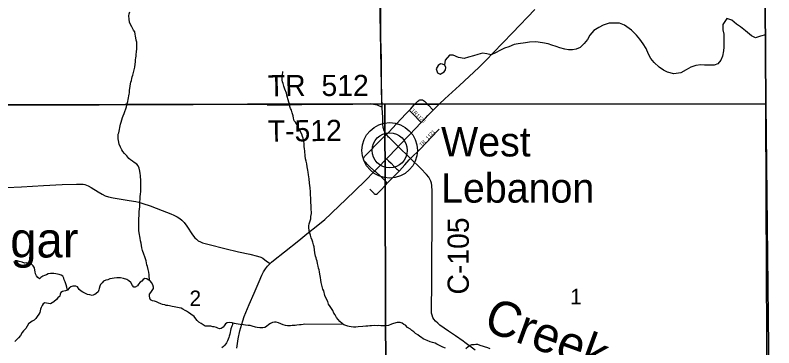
# Model space of a CAD drawing. Extents: x 1985906 to 2360102, y 891258 to 1222054.
# Drawn here: x 2193915 to 2204662, y 990663 to 995381 of the extents above; entities that cross this region are included whole.
import ezdxf

# ---------------------------------------------------------------- set-up
doc = ezdxf.new("R2010")
doc.units = 0
for name, color, linetype in [('GM_X_Adjacent_County', 7, 'Continuous'), ('GM_X_County', 7, 'Continuous'), ('GM_X_County_Road', 7, 'Continuous'), ('GM_X_County_Road_Text', 7, 'Continuous'), ('GM_X_Minor_Lake', 7, 'Continuous'), ('GM_X_Minor_River', 7, 'Continuous'), ('GM_X_Minor_River_Text', 7, 'Continuous'), ('GM_X_Section', 7, 'Continuous'), ('GM_X_Section_Text', 7, 'Continuous'), ('GM_X_State_Route', 7, 'Continuous'), ('GM_X_Township', 7, 'Continuous'), ('GM_X_Township_Road', 7, 'Continuous'), ('GM_X_Township_Road_Text', 7, 'Continuous'), ('GM_X_Township_Subdivision', 7, 'Continuous'), ('GM_X_Township_Subdivision_Text', 7, 'Continuous'), ('GM_X_Unincorporated', 7, 'Continuous'), ('GM_X_Unincorporated_Location', 7, 'Continuous'), ('GM_X_Unincorporated_Text', 7, 'Continuous')]:
    doc.layers.add(name, color=color, linetype=linetype)

msp = doc.modelspace()

# ---------------------------------------------------------------- linework, layer by layer
at = {"layer": 'GM_X_Adjacent_County'}
msp.add_lwpolyline([(2204662, 968294), (2204646, 972822), (2204646, 972877), (2204618, 980822), (2204600, 985576), (2204621, 987650), (2204548, 994125), (2204539, 995545), (2204528, 997304), (2204524, 998046), (2204498, 1002246)], dxfattribs=at)
at = {"layer": 'GM_X_County'}
msp.add_lwpolyline([(2204498, 1002246), (2204524, 998046), (2204528, 997304), (2204539, 995545), (2204548, 994125), (2204621, 987650), (2204600, 985576), (2204618, 980822), (2204646, 972877), (2204646, 972822), (2200105, 972809), (2193820, 972810), (2189238, 972772), (2182233, 972716), (2179259, 972671), (2177694, 972633), (2175875, 972588)], dxfattribs=at)
at = {"layer": 'GM_X_County_Road'}
for points in [[(2199112, 994123), (2199110, 994177), (2199107, 994291), (2199106, 994374), (2199104, 994521), (2199102, 994750), (2199097, 995060), (2199095, 995158), (2199094, 995240), (2199093, 995371), (2199093, 995469), (2199092, 995665), (2199092, 995689), (2199092, 995714), (2199089, 995910), (2199087, 996057), (2199082, 996335), (2199082, 996393), (2199082, 996467), (2199081, 996512), (2199080, 996577), (2199078, 996677), (2199077, 996730), (2199076, 996783)], [(2199114, 994079), (2199112, 994123)], [(2199174, 993690), (2199158, 993713), (2199143, 993742), (2199137, 993756), (2199132, 993771), (2199129, 993787), (2199126, 993803), (2199125, 993819), (2199123, 993868), (2199121, 993932), (2199115, 994062), (2199114, 994079)], [(2199342, 993516), (2199272, 993585), (2199216, 993640), (2199205, 993652), (2199194, 993664), (2199181, 993679), (2199174, 993690)], [(2199515, 993348), (2199476, 993387), (2199370, 993489), (2199342, 993516)], [(2200283, 990739), (2200261, 990755), (2200154, 990833), (2200055, 990899), (2199933, 990984), (2199900, 991013), (2199871, 991042), (2199848, 991069), (2199832, 991095), (2199821, 991124), (2199814, 991152), (2199811, 991208), (2199812, 991311), (2199819, 991475), (2199818, 991671), (2199819, 992064), (2199820, 992277), (2199821, 992638), (2199821, 992884), (2199817, 992965), (2199812, 992997), (2199803, 993028), (2199790, 993057), (2199773, 993084), (2199742, 993121), (2199663, 993204), (2199515, 993348)], [(2193792, 992935), (2194005, 992948), (2194317, 992966), (2194580, 992979), (2194783, 992985), (2194846, 992986), (2194880, 992982), (2194902, 992979), (2194924, 992971), (2194950, 992960), (2194993, 992937), (2195088, 992874), (2195145, 992840), (2195190, 992820), (2195238, 992805), (2195302, 992791), (2195529, 992754), (2195624, 992740), (2195668, 992729), (2195725, 992711), (2195829, 992675), (2195998, 992611), (2196119, 992562), (2196160, 992545), (2196209, 992520), (2196249, 992495), (2196274, 992475), (2196307, 992439), (2196347, 992388), (2196427, 992264), (2196458, 992225), (2196482, 992202), (2196509, 992182), (2196538, 992165), (2196569, 992153), (2196664, 992126), (2196887, 992072), (2197078, 992026), (2197237, 991989), (2197349, 991964), (2197395, 991949), (2197423, 991934), (2197476, 991894), (2197525, 991858)], [(2200431, 990630), (2200283, 990739)]]:
    msp.add_lwpolyline(points, dxfattribs=at)
at = {"layer": 'GM_X_Minor_Lake'}
for points in [[(2200002, 994673), (2199969, 994686), (2199941, 994690), (2199909, 994666), (2199877, 994619), (2199898, 994561), (2199936, 994546), (2199990, 994576), (2200011, 994606), (2200017, 994636)], [(2200017, 994636), (2200002, 994673)]]:
    msp.add_lwpolyline(points, dxfattribs=at)
at = {"layer": 'GM_X_Minor_River'}
for points in [[(2195636, 994909), (2195636, 994937), (2195637, 994973), (2195637, 994999), (2195631, 995027), (2195626, 995057), (2195620, 995085), (2195616, 995109), (2195608, 995143), (2195593, 995169), (2195565, 995217), (2195544, 995259), (2195536, 995283), (2195528, 995323), (2195527, 995371), (2195529, 995399), (2195539, 995427)], [(2204546, 995100), (2204473, 995083), (2204404, 995059), (2204347, 995086), (2204259, 995160), (2204191, 995215), (2204135, 995255), (2204066, 995309), (2203998, 995334), (2203939, 995248), (2203941, 995172), (2203954, 995112), (2203956, 995052), (2203955, 994980), (2203953, 994929), (2203949, 994877), (2203934, 994801), (2203910, 994743), (2203869, 994691), (2203817, 994670), (2203755, 994670), (2203681, 994671), (2203627, 994675), (2203555, 994668), (2203485, 994644), (2203422, 994603), (2203344, 994561), (2203244, 994550), (2203156, 994572), (2203098, 994601), (2203038, 994645), (2202969, 994708), (2202921, 994764), (2202889, 994826), (2202852, 994906), (2202812, 994976), (2202763, 995039), (2202719, 995095), (2202645, 995169), (2202548, 995238), (2202478, 995266), (2202382, 995269), (2202328, 995265), (2202243, 995240), (2202183, 995206), (2202111, 995165), (2202054, 995097), (2202022, 995034), (2201977, 994980), (2201921, 994922), (2201861, 994899), (2201809, 994889), (2201754, 994888), (2201700, 994898), (2201630, 994918), (2201579, 994935), (2201519, 994957), (2201465, 994973), (2201385, 994990), (2201289, 995001), (2201203, 994999), (2201144, 994990), (2201040, 994976), (2200986, 994963), (2200906, 994933), (2200848, 994914), (2200789, 994886), (2200717, 994845), (2200659, 994819), (2200595, 994834), (2200537, 994842), (2200471, 994824), (2200408, 994805), (2200336, 994787), (2200274, 994768), (2200194, 994780), (2200120, 994815), (2200066, 994815), (2200006, 994740), (2199998, 994675)], [(2195816, 991617), (2195815, 991696), (2195808, 991734), (2195798, 991772), (2195789, 991818), (2195781, 991841), (2195775, 991867), (2195769, 991897), (2195760, 991927), (2195750, 991951), (2195736, 991989), (2195719, 992045), (2195711, 992083), (2195698, 992147), (2195690, 992181), (2195683, 992219), (2195671, 992295), (2195668, 992329), (2195666, 992361), (2195665, 992417), (2195667, 992447), (2195667, 992472), (2195668, 992500), (2195670, 992534), (2195670, 992560), (2195673, 992596), (2195677, 992630), (2195679, 992662), (2195680, 992694), (2195680, 992718), (2195682, 992740), (2195684, 992764), (2195684, 992786), (2195685, 992808), (2195689, 992842), (2195693, 992880), (2195694, 992922), (2195696, 992959), (2195695, 992991), (2195693, 993021), (2195693, 993043), (2195688, 993087), (2195688, 993109), (2195684, 993137), (2195680, 993167), (2195671, 993209), (2195659, 993243), (2195639, 993267), (2195600, 993290), (2195576, 993308), (2195548, 993330), (2195526, 993350), (2195495, 993385), (2195465, 993417), (2195441, 993449), (2195424, 993471), (2195406, 993509), (2195390, 993553), (2195377, 993605), (2195373, 993629), (2195373, 993659), (2195376, 993691), (2195382, 993713), (2195392, 993759), (2195397, 993787), (2195403, 993813), (2195409, 993837), (2195416, 993864), (2195424, 993894), (2195436, 993928), (2195446, 993954), (2195459, 993984), (2195467, 994014), (2195481, 994050), (2195490, 994081), (2195496, 994103), (2195502, 994129), (2195510, 994157), (2195515, 994183), (2195519, 994207), (2195525, 994235), (2195528, 994259), (2195532, 994281), (2195536, 994315), (2195538, 994339), (2195543, 994374), (2195549, 994406), (2195555, 994428), (2195561, 994454), (2195568, 994480), (2195574, 994504), (2195582, 994528), (2195609, 994641), (2195614, 994687), (2195618, 994717), (2195620, 994747), (2195625, 994777), (2195627, 994801), (2195631, 994827), (2195634, 994857), (2195636, 994909)], [(2198286, 991469), (2198274, 991493), (2198261, 991551), (2198251, 991587), (2198246, 991621), (2198240, 991659), (2198232, 991707), (2198225, 991741), (2198219, 991767), (2198213, 991791), (2198208, 991823), (2198198, 991857), (2198192, 991893), (2198183, 991915), (2198179, 991941), (2198171, 991963), (2198165, 991987), (2198160, 992009), (2198156, 992053), (2198150, 992097), (2198139, 992125), (2198131, 992159), (2198121, 992189), (2198108, 992223), (2198098, 992259), (2198085, 992303), (2198079, 992329), (2198073, 992367), (2198075, 992391), (2198078, 992419), (2198092, 992465), (2198101, 992493), (2198105, 992526), (2198111, 992570), (2198110, 992642), (2198106, 992682), (2198103, 992724), (2198102, 992794), (2198100, 992824), (2198098, 992876), (2198093, 992932), (2198086, 992998), (2198078, 993058), (2198071, 993116), (2198067, 993152), (2198060, 993180), (2198052, 993228), (2198048, 993270), (2198037, 993308), (2198027, 993344), (2198022, 993386), (2198016, 993450), (2198013, 993488), (2198011, 993512), (2198009, 993562), (2198002, 993590), (2198000, 993614), (2197994, 993636), (2197984, 993662), (2197975, 993694), (2197959, 993724), (2197949, 993752), (2197930, 993780), (2197916, 993814), (2197887, 993862), (2197869, 993884), (2197857, 993918), (2197851, 993954), (2197838, 993996), (2197828, 994034), (2197817, 994055), (2197805, 994087), (2197799, 994123), (2197791, 994147), (2197780, 994181), (2197768, 994229), (2197757, 994273), (2197737, 994329), (2197722, 994375), (2197712, 994411), (2197704, 994435), (2197699, 994459), (2197697, 994495), (2197703, 994527), (2197708, 994581)], [(2194655, 991482), (2194648, 991521), (2194638, 991555), (2194621, 991601), (2194611, 991627), (2194605, 991649), (2194590, 991677), (2194566, 991694), (2194536, 991704), (2194512, 991708), (2194490, 991714), (2194464, 991717), (2194442, 991717), (2194416, 991715), (2194382, 991713), (2194358, 991700), (2194330, 991690), (2194308, 991680), (2194280, 991660), (2194259, 991643), (2194236, 991661), (2194216, 991683), (2194204, 991713), (2194198, 991741), (2194195, 991765), (2194189, 991795), (2194171, 991825), (2194144, 991847), (2194118, 991861), (2194094, 991864), (2194072, 991866), (2194048, 991862), (2194012, 991876), (2193972, 991889), (2193942, 991897), (2193912, 991895)], [(2195616, 991523), (2195594, 991525), (2195578, 991547), (2195552, 991589), (2195527, 991613), (2195497, 991633), (2195451, 991646), (2195409, 991654), (2195383, 991656), (2195357, 991655), (2195317, 991651), (2195289, 991647), (2195257, 991640), (2195227, 991628), (2195201, 991622), (2195167, 991606), (2195146, 991583), (2195122, 991563), (2195112, 991535), (2195104, 991505), (2195099, 991483), (2195089, 991455), (2195063, 991434), (2195041, 991418), (2195007, 991406), (2194971, 991412), (2194939, 991421), (2194903, 991437), (2194875, 991453), (2194849, 991468), (2194822, 991488), (2194798, 991526), (2194776, 991538), (2194730, 991536), (2194704, 991527), (2194680, 991507), (2194654, 991481), (2194628, 991473), (2194605, 991468), (2194583, 991460), (2194561, 991448), (2194553, 991424), (2194545, 991396), (2194521, 991373), (2194502, 991347), (2194464, 991317), (2194438, 991299), (2194416, 991286), (2194386, 991290), (2194358, 991298), (2194334, 991302), (2194310, 991287), (2194296, 991263), (2194283, 991237), (2194273, 991209), (2194263, 991165), (2194248, 991139), (2194228, 991106), (2194208, 991078), (2194185, 991054), (2194157, 991042), (2194135, 991027), (2194103, 991003), (2194064, 990939), (2194034, 990904), (2194016, 990878), (2193991, 990838), (2193963, 990803), (2193937, 990779), (2193912, 990753)], [(2198566, 990992), (2198019, 990998), (2197993, 990994), (2197965, 990990), (2197941, 990988), (2197907, 990985), (2197883, 990981), (2197841, 990979), (2197817, 990976), (2197793, 990976), (2197771, 990976), (2197745, 990978), (2197713, 990989), (2197678, 991001), (2197644, 991015), (2197610, 991025), (2197588, 991026), (2197562, 991022), (2197530, 991010), (2197507, 990994), (2197477, 990967), (2197453, 990951), (2197425, 990945), (2197381, 990946), (2197343, 990952), (2197317, 990958), (2197271, 990971), (2197243, 990979), (2197217, 990981), (2197178, 990985), (2197148, 990988), (2197104, 990992), (2197074, 990998), (2197046, 991003), (2197024, 991007), (2196988, 991017), (2196952, 991021), (2196920, 991016), (2196896, 991004), (2196876, 990976), (2196861, 990954), (2196833, 990937), (2196809, 990931), (2196787, 990941), (2196765, 990949), (2196735, 990959), (2196713, 990962), (2196686, 990968), (2196632, 990968), (2196606, 990971), (2196580, 990989), (2196550, 991009), (2196518, 991029), (2196494, 991051), (2196475, 991076), (2196451, 991106), (2196403, 991142), (2196368, 991166), (2196344, 991181), (2196322, 991193), (2196290, 991209), (2196266, 991223), (2196240, 991229), (2196167, 991246), (2196139, 991250), (2196103, 991257), (2196077, 991261), (2196055, 991265), (2196033, 991271), (2196003, 991279), (2195979, 991288), (2195947, 991302), (2195915, 991314), (2195889, 991324), (2195860, 991331), (2195834, 991345), (2195820, 991369), (2195818, 991399), (2195819, 991425), (2195835, 991449), (2195855, 991478), (2195873, 991502), (2195874, 991524), (2195864, 991554), (2195848, 991588), (2195826, 991612), (2195801, 991625), (2195779, 991641), (2195751, 991645), (2195729, 991631), (2195708, 991610), (2195684, 991594), (2195662, 991566), (2195646, 991542), (2195616, 991523)], [(2200009, 990658), (2199971, 990673), (2199928, 990697), (2199886, 990715), (2199864, 990728), (2199828, 990740), (2199794, 990750), (2199750, 990768), (2199728, 990775), (2199693, 990791), (2199669, 990811), (2199647, 990825), (2199619, 990848), (2199587, 990866), (2199564, 990888), (2199536, 990910), (2199514, 990926), (2199472, 990953), (2199443, 990983), (2199421, 990993), (2199395, 991011), (2199369, 991020), (2199327, 991020), (2199275, 991006), (2199247, 990997), (2199203, 990981), (2199171, 990977), (2199143, 990974), (2199093, 990976), (2199067, 990978), (2199041, 990977), (2199003, 990979), (2198963, 990977), (2198939, 990975), (2198911, 990972), (2198881, 990970), (2198839, 990964), (2198775, 990959), (2198739, 990955), (2198707, 990956), (2198673, 990960), (2198647, 990966), (2198625, 990970), (2198597, 990979), (2198571, 990989), (2198545, 991007), (2198514, 991037), (2198490, 991063), (2198468, 991094), (2198447, 991132), (2198431, 991156), (2198415, 991190), (2198378, 991250), (2198354, 991284), (2198342, 991318), (2198317, 991374), (2198301, 991403), (2198286, 991469)], [(2196999, 991014), (2196994, 991013), (2196992, 990991), (2196983, 990969), (2196969, 990933), (2196963, 990907), (2196959, 990878), (2196956, 990856), (2196948, 990830), (2196942, 990808), (2196923, 990760), (2196909, 990734), (2196887, 990702), (2196865, 990681), (2196844, 990661)], [(2200645, 990649), (2200611, 990663), (2200503, 990698), (2200469, 990708), (2200439, 990710), (2200415, 990707), (2200381, 990703), (2200359, 990695), (2200333, 990679), (2200301, 990650)]]:
    msp.add_lwpolyline(points, dxfattribs=at)
at = {"layer": 'GM_X_Section'}
for points in [[(2193684, 999405), (2199007, 999427), (2199105, 994124), (2193774, 994102), (2193744, 994102)], [(2199105, 994124), (2199153, 994125), (2199171, 988738), (2193764, 988725), (2193774, 994102)], [(2199153, 994125), (2204542, 994119), (2204550, 992755), (2204570, 988858), (2199171, 988738)]]:
    msp.add_lwpolyline(points, close=True, dxfattribs=at)
at = {"layer": 'GM_X_State_Route'}
for points in [[(2198407, 992583), (2198598, 992766), (2198869, 993026), (2199005, 993169), (2199051, 993214), (2199175, 993343), (2199334, 993508), (2199342, 993516), (2199505, 993686), (2199663, 993852), (2199668, 993857), (2199729, 993922), (2199761, 993957), (2199794, 993992), (2199835, 994033), (2199851, 994049), (2199919, 994118), (2199926, 994125), (2200002, 994196), (2200207, 994383), (2200483, 994639), (2200587, 994741), (2200688, 994847), (2200824, 994990), (2200961, 995131), (2201277, 995460)], [(2197056, 990659), (2197075, 990790), (2197099, 990902), (2197124, 990997), (2197139, 991045), (2197161, 991108), (2197228, 991275), (2197301, 991440), (2197373, 991605), (2197411, 991691), (2197434, 991739), (2197460, 991782), (2197475, 991802), (2197491, 991821), (2197508, 991841), (2197525, 991858), (2197546, 991876), (2197575, 991899), (2197729, 992022), (2197932, 992186), (2198048, 992279), (2198201, 992402), (2198301, 992485), (2198385, 992562), (2198407, 992583)]]:
    msp.add_lwpolyline(points, dxfattribs=at)
at = {"layer": 'GM_X_Township'}
for points in [[(2204498, 1002246), (2204524, 998046), (2204528, 997304), (2204539, 995545), (2204548, 994125), (2199918, 994119), (2199842, 994119), (2199558, 994117), (2199107, 994124), (2199010, 994117), (2198946, 994122), (2193734, 994108), (2191581, 994099), (2188413, 994087), (2188287, 994087), (2183118, 994054), (2181737, 994049), (2177800, 994032), (2174814, 994019)], [(2193734, 994108), (2198946, 994122), (2199010, 994117), (2199107, 994124), (2199558, 994117), (2199842, 994119), (2199918, 994119), (2204548, 994125), (2204621, 987650), (2204600, 985576), (2204618, 980822), (2204646, 972877), (2204646, 972822), (2200105, 972809), (2193820, 972810)]]:
    msp.add_lwpolyline(points, dxfattribs=at)
at = {"layer": 'GM_X_Township_Road'}
for points in [[(2199583, 994123), (2199601, 994142), (2199621, 994162), (2199631, 994170), (2199639, 994175), (2199648, 994178), (2199654, 994180), (2199662, 994181), (2199669, 994182)], [(2199669, 994182), (2199677, 994181), (2199685, 994179), (2199692, 994176), (2199700, 994172), (2199713, 994161), (2199724, 994151), (2199750, 994124)], [(2197486, 994110), (2197536, 994110), (2197585, 994109), (2197683, 994108), (2197731, 994108), (2197798, 994110), (2197977, 994114), (2198109, 994116), (2198159, 994116), (2198289, 994118), (2198354, 994118), (2198551, 994119), (2198699, 994119), (2198864, 994122), (2198929, 994122), (2198978, 994121), (2198992, 994119), (2199003, 994118), (2199011, 994117), (2199017, 994115), (2199023, 994114)], [(2199023, 994114), (2199026, 994113), (2199041, 994108), (2199071, 994097), (2199111, 994081), (2199114, 994079)], [(2199499, 994034), (2199518, 994054), (2199562, 994103), (2199583, 994123)], [(2199750, 994124), (2199766, 994106), (2199768, 994104), (2199830, 994038), (2199835, 994033)], [(2199174, 993690), (2199206, 993720), (2199318, 993839), (2199451, 993983), (2199499, 994034)], [(2198851, 993352), (2198852, 993356), (2198857, 993366), (2198862, 993372), (2198870, 993382), (2198895, 993407), (2199077, 993594), (2199131, 993651), (2199174, 993690)], [(2198941, 992911), (2198975, 992877), (2198997, 992854), (2199001, 992848), (2199006, 992845), (2199010, 992842), (2199015, 992841), (2199021, 992841)]]:
    msp.add_lwpolyline(points, dxfattribs=at)
at = {"layer": 'GM_X_Township_Subdivision'}
for points in [[(2199668, 993857), (2199649, 993876), (2199562, 993969), (2199507, 994026), (2199499, 994034)], [(2199515, 993348), (2199651, 993482), (2199820, 993658), (2199898, 993741), (2199921, 993765)], [(2199005, 993169), (2198997, 993177), (2198939, 993230), (2198903, 993267), (2198881, 993290), (2198861, 993314), (2198856, 993323), (2198853, 993329), (2198851, 993334), (2198850, 993340), (2198850, 993345), (2198851, 993352)], [(2199175, 993343), (2199193, 993326), (2199204, 993315), (2199239, 993280), (2199284, 993233), (2199319, 993200), (2199330, 993190), (2199339, 993183), (2199346, 993178), (2199357, 993171)], [(2199357, 993171), (2199360, 993174), (2199436, 993259), (2199498, 993330), (2199515, 993348)], [(2199186, 992998), (2199169, 993016), (2199124, 993065), (2199089, 993099), (2199024, 993157), (2199017, 993161), (2199011, 993166), (2199005, 993169)], [(2199186, 992998), (2199238, 993052), (2199357, 993171)], [(2199021, 992841), (2199028, 992841), (2199034, 992844), (2199047, 992853), (2199082, 992886), (2199171, 992981), (2199186, 992998)]]:
    msp.add_lwpolyline(points, dxfattribs=at)
at = {"layer": 'GM_X_Unincorporated'}
for radius in [393, 249]:
    msp.add_circle((2199220, 993463), radius, dxfattribs=at)
at = {"layer": 'GM_X_Unincorporated_Location'}
msp.add_line((2199220, 993463), (2199220, 993463), dxfattribs=at)

# ---------------------------------------------------------------- texts
at = {"layer": 'GM_X_County_Road_Text'}
msp.add_text('C-105', height=300, rotation=90, dxfattribs=at).set_placement((2200341, 991419))
at = {"layer": 'GM_X_Minor_River_Text'}
for s, rotation, p in [('Sugar', 359.9766, (2193027, 991945)), ('Creek', 339.9818, (2200530, 990919))]:
    msp.add_text(s, height=500.1, rotation=rotation, dxfattribs=at).set_placement(p)
at = {"layer": 'GM_X_Section_Text'}
for s, p in [('2', (2196384, 991254)), ('1', (2201778, 991279))]:
    msp.add_text(s, height=221, rotation=0, dxfattribs=at).set_placement(p)
at = {"layer": 'GM_X_Township_Road_Text'}
for s, rotation, p in [('TR', 0.5412, (2197496, 994229)), ('512', 0, (2198254, 994234)), ('T-512', 0.5577, (2197495, 993587))]:
    msp.add_text(s, height=300, rotation=rotation, dxfattribs=at).set_placement(p)
at = {"layer": 'GM_X_Township_Subdivision_Text'}
for s, rotation, p in [('TR', 312.7108, (2199523, 994026)), ('1126', 315, (2199589, 993956)), ('1121', 46.4679, (2199761, 993612)), ('TR', 45, (2199669, 993516))]:
    msp.add_text(s, height=50, rotation=rotation, dxfattribs=at).set_placement(p)
at = {"layer": 'GM_X_Unincorporated_Text'}
for s, p in [('West', (2199948, 993377)), ('Lebanon', (2199948, 992722))]:
    msp.add_text(s, height=417, rotation=0, dxfattribs=at).set_placement(p)

doc.saveas('drawing.dxf')
